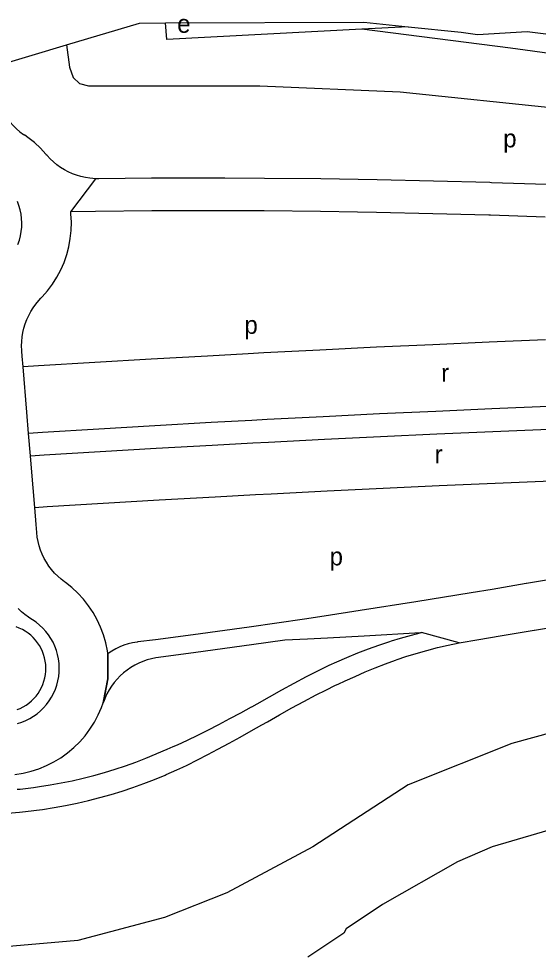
# Model space of a CAD drawing. Extents: x 159441 to 162086, y 388175 to 389787.
# Drawn here: x 160298.9 to 160414.4, y 389568.6 to 389776.2 of the extents above; entities that cross this region are included whole.
import ezdxf

# ---------------------------------------------------------------- set-up
doc = ezdxf.new("R2010")
doc.units = 0
for name, color, linetype in [('BLT_Basislijn', 7, 'Continuous'), ('BLT_Centroide', 7, 'Continuous'), ('BLT_Gemeentegrens', 7, 'Continuous'), ('BLT_Vlakafsluiter', 7, 'Continuous')]:
    doc.layers.add(name, color=color, linetype=linetype)

msp = doc.modelspace()

# ---------------------------------------------------------------- linework, layer by layer
at = {"layer": 'BLT_Basislijn'}
msp.add_line((160310.52, 389733.31), (160310.46, 389733.31), dxfattribs=at)
for points in [[(160375.16, 389773.87), (160331.81, 389771.61), (160331.56, 389775.27)], [(160385.53, 389774.41), (160375.16, 389773.87)], [(160586.14, 389760.59), (160584.63, 389759.03), (160580.7, 389757.63), (160500.26, 389757.63), (160478.78, 389760.08), (160408.26, 389769.66), (160375.16, 389773.87)], [(160309.5, 389770.39), (160310.22, 389765.45), (160310.97, 389763.12), (160312.44, 389761.82), (160314.4, 389761.31), (160328.84, 389761.31), (160352.53, 389761.31), (160383.75, 389759.94), (160419.35, 389756.24), (160467.55, 389751.45), (160527.1, 389744.78), (160548.72, 389745.35), (160572.96, 389745.98)], [(160293.4, 389765.58), (160293.5, 389763.1), (160293.54, 389762.15), (160293.6, 389761.38), (160293.73, 389760.39), (160293.92, 389759.41), (160294.18, 389758.44), (160294.51, 389757.5), (160294.89, 389756.58), (160295.34, 389755.68), (160295.85, 389754.82), (160296.41, 389753.99), (160297.02, 389753.2), (160297.69, 389752.46), (160298.41, 389751.76), (160299.17, 389751.11), (160299.97, 389750.51), (160300.14, 389750.4)], [(160305.03, 389746), (160304.95, 389746.1), (160303.71, 389747.44), (160302.37, 389748.69), (160300.95, 389749.83), (160300.23, 389750.34), (160300.14, 389750.4)], [(160316.02, 389740.64), (160314.69, 389740.76), (160313.71, 389740.92), (160312.73, 389741.14), (160311.77, 389741.42), (160310.83, 389741.77), (160309.92, 389742.17), (160309.04, 389742.64), (160308.19, 389743.17), (160307.38, 389743.75), (160306.6, 389744.39), (160305.88, 389745.07), (160305.19, 389745.8), (160305.03, 389746)], [(160316.08, 389740.65), (160316.02, 389740.64)], [(160416.23, 389739.35), (160404.04, 389739.78), (160403.69, 389739.79), (160391.15, 389740.15), (160378.61, 389740.42), (160374.38, 389740.5), (160366.07, 389740.63), (160353.53, 389740.75), (160344.72, 389740.79), (160340.99, 389740.79), (160328.45, 389740.76), (160316.68, 389740.65), (160316.08, 389740.65)], [(160298.73, 389726.07), (160299.05, 389727), (160299.3, 389727.95), (160299.47, 389728.91), (160299.57, 389729.89), (160299.6, 389730.87), (160299.55, 389731.85), (160299.42, 389732.82), (160299.23, 389733.78), (160298.95, 389734.72), (160298.61, 389735.64)], [(160415.95, 389732.11), (160403.81, 389732.53), (160403.46, 389732.54), (160390.97, 389732.9), (160378.48, 389733.18), (160374.26, 389733.25), (160365.98, 389733.38), (160353.48, 389733.5), (160344.7, 389733.54), (160340.99, 389733.54), (160328.49, 389733.51), (160315.99, 389733.39), (160310.52, 389733.31)], [(160305.29, 389715.75), (160306.41, 389717.24), (160307.39, 389718.78), (160308.24, 389720.4), (160308.97, 389722.07), (160309.57, 389723.8), (160310.04, 389725.56), (160310.36, 389727.36), (160310.55, 389729.18), (160310.6, 389731), (160310.51, 389732.83), (160310.46, 389733.31)], [(160299.89, 389698.85), (160299.69, 389701.23), (160299.6, 389702.38), (160299.58, 389702.53), (160299.54, 389703.53), (160299.57, 389704.53), (160299.67, 389705.52), (160299.83, 389706.51), (160300.05, 389707.48), (160300.34, 389708.44), (160300.7, 389709.38), (160301.11, 389710.29), (160301.59, 389711.17), (160302.12, 389712.01), (160302.71, 389712.82), (160303.35, 389713.59), (160303.82, 389714.1), (160304.11, 389714.4), (160305.29, 389715.75)], [(160416.01, 389704.84), (160403.48, 389704.33), (160390.95, 389703.78), (160378.42, 389703.2), (160365.89, 389702.59), (160353.37, 389701.95), (160349.92, 389701.77), (160340.84, 389701.27), (160328.32, 389700.57), (160315.8, 389699.83), (160303.28, 389699.07), (160299.89, 389698.85)], [(160301.1, 389684.07), (160300.71, 389688.77), (160299.89, 389698.85)], [(160416.6, 389690.03), (160404.11, 389689.52), (160391.62, 389688.97), (160379.12, 389688.39), (160366.63, 389687.78), (160354.14, 389687.14), (160350.71, 389686.96), (160341.66, 389686.47), (160329.17, 389685.77), (160316.69, 389685.04), (160304.2, 389684.27), (160301.1, 389684.07)], [(160301.51, 389679.09), (160301.1, 389684.07)], [(160301.51, 389679.09), (160304.52, 389679.28), (160316.99, 389680.04), (160329.46, 389680.78), (160341.93, 389681.48), (160350.97, 389681.97), (160354.41, 389682.15), (160366.88, 389682.79), (160379.36, 389683.4), (160391.84, 389683.97), (160404.32, 389684.52), (160416.8, 389685.03)], [(160302.46, 389667.63), (160301.74, 389676.32), (160301.51, 389679.09)], [(160302.46, 389667.63), (160305.23, 389667.8), (160317.67, 389668.57), (160330.12, 389669.3), (160342.56, 389670), (160351.58, 389670.48), (160355.01, 389670.67), (160367.46, 389671.3), (160379.91, 389671.91), (160392.36, 389672.49), (160404.81, 389673.03), (160417.26, 389673.54)], [(160318.7, 389635.15), (160318.61, 389635.77), (160318.24, 389637.56), (160317.73, 389639.31), (160317.09, 389641.02), (160316.32, 389642.68), (160315.42, 389644.27), (160314.41, 389645.79), (160313.28, 389647.22), (160312.04, 389648.57), (160310.71, 389649.82), (160309.28, 389650.96), (160309.09, 389651.1), (160308.33, 389651.68), (160307.58, 389652.34), (160306.87, 389653.05), (160306.22, 389653.81), (160305.61, 389654.6), (160305.07, 389655.44), (160304.57, 389656.31), (160304.14, 389657.21), (160303.77, 389658.14), (160303.46, 389659.09), (160303.21, 389660.06), (160303.03, 389661.04), (160302.92, 389662.03), (160302.77, 389663.86), (160302.46, 389667.63)], [(160424.16, 389652.8), (160411.84, 389650.71), (160411.74, 389650.7), (160404.19, 389649.41), (160399.52, 389648.63), (160387.18, 389646.62), (160374.83, 389644.69), (160366.81, 389643.47), (160362.48, 389642.83), (160350.11, 389641.05), (160337.72, 389639.35), (160329.32, 389638.24), (160325.4, 389637.74), (160325.21, 389637.71), (160324.22, 389637.54), (160323.25, 389637.3), (160322.3, 389637), (160321.37, 389636.63), (160320.46, 389636.21), (160319.59, 389635.72), (160318.75, 389635.18)], [(160298.65, 389619.58), (160299.58, 389619.88), (160300.48, 389620.26), (160301.36, 389620.7), (160302.2, 389621.21), (160302.99, 389621.78), (160303.74, 389622.41), (160304.44, 389623.09), (160305.09, 389623.83), (160305.67, 389624.62), (160306.2, 389625.44), (160306.66, 389626.31), (160307.05, 389627.21), (160307.37, 389628.13), (160307.62, 389629.08), (160307.8, 389630.04), (160307.9, 389631.02), (160307.92, 389632), (160307.87, 389632.98), (160307.75, 389633.95), (160307.55, 389634.91), (160307.28, 389635.85), (160306.93, 389636.77), (160306.52, 389637.66), (160306.04, 389638.51), (160305.49, 389639.32), (160304.89, 389640.09), (160304.23, 389640.82), (160303.51, 389641.48), (160302.74, 389642.1), (160301.94, 389642.65), (160301.79, 389642.74), (160301.05, 389643.22), (160300.25, 389643.82), (160299.49, 389644.46), (160298.77, 389645.16)], [(160396.81, 389637.54), (160401.24, 389638.27), (160405.94, 389639.06), (160413.52, 389640.35), (160413.62, 389640.37), (160425.88, 389642.44)], [(160298.55, 389622.69), (160299.24, 389622.98), (160299.91, 389623.31), (160300.55, 389623.7), (160301.16, 389624.14), (160301.73, 389624.62), (160302.27, 389625.15), (160302.76, 389625.71), (160303.21, 389626.31), (160303.61, 389626.94), (160303.97, 389627.61), (160304.26, 389628.29), (160304.51, 389629), (160304.7, 389629.73), (160304.84, 389630.47), (160304.91, 389631.21), (160304.93, 389631.96), (160304.89, 389632.71), (160304.8, 389633.45), (160304.65, 389634.19), (160304.44, 389634.91), (160304.18, 389635.61), (160303.86, 389636.29), (160303.49, 389636.94), (160303.07, 389637.57), (160302.61, 389638.16), (160302.1, 389638.71), (160301.56, 389639.22), (160300.97, 389639.69), (160300.35, 389640.11), (160299.7, 389640.48), (160299.02, 389640.8), (160298.32, 389641.07)], [(160298.56, 389605), (160299.22, 389605.06), (160301.02, 389605.26), (160302.2, 389605.41), (160303.48, 389605.59), (160305.92, 389605.97), (160308.36, 389606.41), (160310.79, 389606.91), (160313.2, 389607.46), (160315.6, 389608.08), (160317.99, 389608.75), (160320.32, 389609.46), (160322.63, 389610.23), (160324.92, 389611.05), (160327.19, 389611.93), (160329.45, 389612.86), (160329.64, 389612.93), (160331.93, 389613.89), (160333.27, 389614.47), (160334.2, 389614.89), (160336.45, 389615.94), (160338.69, 389617.02), (160340.92, 389618.14), (160343.38, 389619.41), (160345.83, 389620.7), (160348.28, 389622.01), (160350.67, 389623.3), (160350.72, 389623.33), (160351.94, 389624.02), (160354.66, 389625.56), (160357.39, 389627.08), (160360.14, 389628.58), (160362.91, 389630.04), (160365.12, 389631.17), (160367.36, 389632.26), (160367.96, 389632.55), (160369.61, 389633.31), (160371.89, 389634.31), (160374.29, 389635.3), (160376.64, 389636.2), (160379, 389637.04), (160381.39, 389637.83), (160381.76, 389637.95), (160383.79, 389638.56), (160386.21, 389639.23), (160388.47, 389639.8)], [(160388.47, 389639.8), (160388.27, 389639.79), (160375.7, 389639.05), (160367.53, 389638.61), (160363.13, 389638.39), (160358.1, 389638.15), (160350.66, 389637.09), (160338.26, 389635.39), (160329.95, 389634.29), (160329.39, 389634.21), (160328.41, 389634.01), (160327.44, 389633.74), (160326.5, 389633.42), (160325.58, 389633.03), (160324.69, 389632.57), (160323.83, 389632.07), (160323, 389631.5), (160322.22, 389630.88), (160321.47, 389630.21), (160320.78, 389629.49), (160320.13, 389628.73), (160319.54, 389627.93), (160319, 389627.09), (160318.51, 389626.21), (160318.09, 389625.31), (160317.79, 389624.52)], [(160296.45, 389599.7), (160299.04, 389599.92), (160299.74, 389599.99), (160301.63, 389600.2), (160302.87, 389600.35), (160304.2, 389600.54), (160306.77, 389600.94), (160309.33, 389601.4), (160311.87, 389601.92), (160314.41, 389602.51), (160316.92, 389603.15), (160319.43, 389603.85), (160321.87, 389604.6), (160324.29, 389605.41), (160326.7, 389606.27), (160329.08, 389607.19), (160331.44, 389608.16), (160331.65, 389608.25), (160334.02, 389609.3), (160335.4, 389609.94), (160336.36, 389610.39), (160338.67, 389611.52), (160340.95, 389612.69), (160343.2, 389613.88), (160345.68, 389615.22), (160348.14, 389616.59), (160350.57, 389617.96), (160352.95, 389619.3), (160352.99, 389619.33), (160354.21, 389620.02), (160356.91, 389621.55), (160359.62, 389623.06), (160362.32, 389624.53), (160365.02, 389625.96), (160367.18, 389627.05), (160369.34, 389628.11), (160369.92, 389628.38), (160371.51, 389629.12), (160373.69, 389630.08), (160375.97, 389631.09), (160378.18, 389632.02), (160380.43, 389632.9), (160382.69, 389633.72), (160383.05, 389633.84), (160384.97, 389634.49), (160387.28, 389635.2), (160389.64, 389635.87), (160392.01, 389636.48), (160394.4, 389637.04), (160396.81, 389637.54)], [(160318.75, 389635.18), (160318.7, 389635.15)], [(160298.06, 389608.27), (160299.86, 389608.56), (160301.64, 389608.99), (160303.38, 389609.55), (160305.07, 389610.25), (160306.7, 389611.07), (160308.26, 389612.02), (160309.74, 389613.08), (160311.14, 389614.25), (160312.45, 389615.53), (160313.65, 389616.91), (160314.74, 389618.37), (160315.72, 389619.91), (160316.58, 389621.53), (160317.31, 389623.2), (160317.68, 389624.23)], [(160317.79, 389624.52), (160317.73, 389624.37), (160317.68, 389624.23)], [(160435.33, 389622.54), (160408.56, 389615.14), (160385.5, 389605.96), (160364.33, 389592.24), (160345.18, 389582), (160331.29, 389576.51), (160312.03, 389571.36), (160292.43, 389569.68), (160273.62, 389570.35), (160257.61, 389573.71), (160211.13, 389589.28), (160174.96, 389593.76), (160098.47, 389601.03), (160043.82, 389605.07), (159988.95, 389605.07)], [(160423.89, 389597.96), (160404.15, 389592.23), (160396.49, 389588.87), (160379.81, 389579.41), (160371.74, 389574.01), (160371.16, 389573.06), (160363.22, 389567.72)]]:
    msp.add_lwpolyline(points, dxfattribs=at)
at = {"layer": 'BLT_Gemeentegrens'}
for points in [[(160309.5, 389770.39), (160325.73, 389775.25), (160331.56, 389775.27)], [(160331.56, 389775.27), (160375.63, 389775.44), (160385.53, 389774.41)], [(160385.53, 389774.41), (160397.29, 389773.2), (160400.95, 389772.73), (160411.95, 389773.35), (160420.8, 389772.23), (160444.09, 389769.27), (160491.51, 389762.36), (160504.24, 389760.51), (160586.14, 389760.59)], [(160293.4, 389765.58), (160309.5, 389770.39)]]:
    msp.add_lwpolyline(points, dxfattribs=at)
at = {"layer": 'BLT_Vlakafsluiter'}
for p, q in [((160310.46, 389733.31), (160316.02, 389740.64)), ((160310.52, 389733.31), (160316.08, 389740.65)), ((160396.81, 389637.54), (160388.47, 389639.8))]:
    msp.add_line(p, q, dxfattribs=at)
for points in [[(160317.68, 389624.23), (160318.71, 389629.57), (160318.7, 389635.15)], [(160317.79, 389624.52), (160318.76, 389629.56), (160318.75, 389635.18)]]:
    msp.add_lwpolyline(points, dxfattribs=at)

# ---------------------------------------------------------------- texts
at = {"layer": 'BLT_Centroide'}
for s, p in [('e', (160334.13, 389773.1)), ('p', (160406.63, 389747.63)), ('p', (160349.08, 389706.19)), ('r', (160392.84, 389695.54)), ('r', (160391.37, 389677.45)), ('p', (160368.03, 389654.75))]:
    msp.add_text(s, height=4, dxfattribs=at).set_placement(p)

doc.saveas('drawing.dxf')
